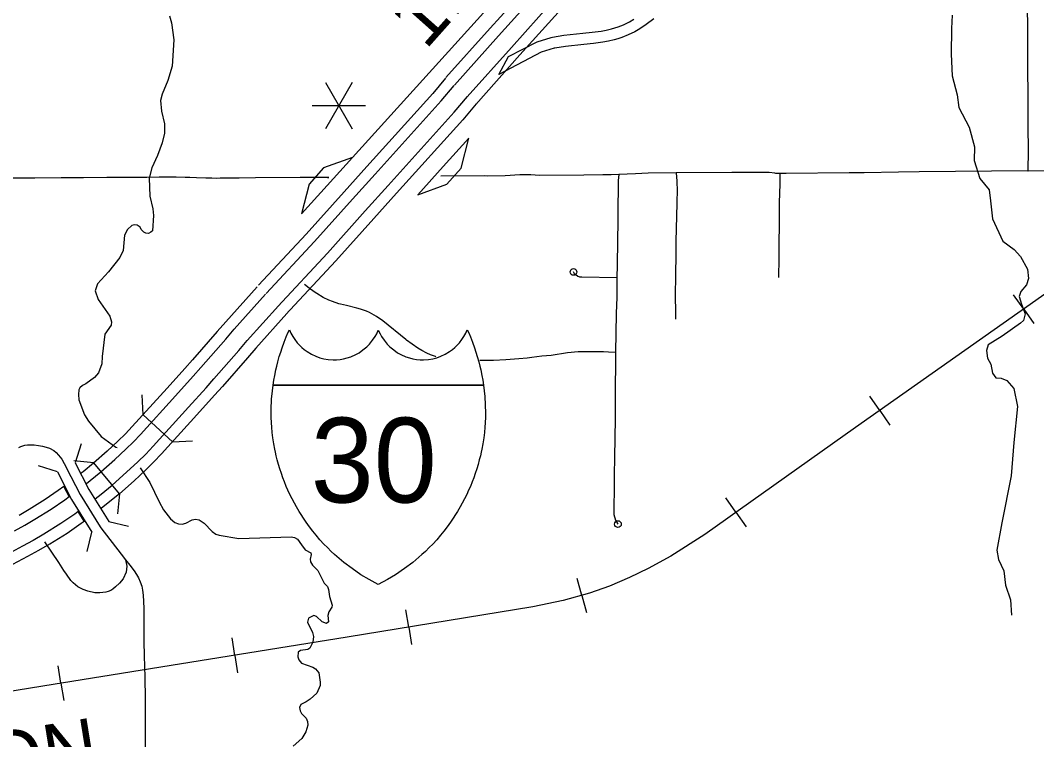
# Model space of a CAD drawing. Extents: x -19 to 366, y -4 to 359.
# Drawn here: x 147.018 to 148.461, y 184.112 to 185.132 of the extents above; entities that cross this region are included whole.
import ezdxf

# ---------------------------------------------------------------- set-up
doc = ezdxf.new("R2010")
doc.units = 0
for name, color, linetype in [('Level 19', 7, 'Continuous'), ('Level 23', 7, 'Continuous'), ('Level 27', 7, 'Continuous'), ('Level 33', 7, 'Continuous'), ('Level 34', 7, 'Continuous'), ('Level 35', 7, 'Continuous'), ('Level 39', 7, 'Continuous'), ('Level 40', 7, 'Continuous'), ('Level 42', 7, 'Continuous'), ('Level 48', 7, 'Continuous'), ('Level 52', 7, 'Continuous'), ('Level 60', 7, 'Continuous')]:
    doc.layers.add(name, color=color, linetype=linetype)

msp = doc.modelspace()

# ---------------------------------------------------------------- linework, layer by layer
at = {"layer": 'Level 19'}
for p, q in [((147.6973, 185.0554), (147.7112, 185.0809)), ((147.0874, 184.4566), (147.08, 184.4711)), ((147.1087, 184.4217), (147.1002, 184.4354))]:
    msp.add_line(p, q, dxfattribs=at)
for points in [[(147.8032, 185.249), (147.7652, 185.2098), (147.7436, 185.1863), (147.6851, 185.1212), (147.6222, 185.0511)], [(147.6342, 185.0404), (147.697, 185.1105), (147.7555, 185.1755), (147.7769, 185.1987), (147.8147, 185.2378)], [(147.6525, 185.0239), (147.7153, 185.094), (147.7737, 185.1589), (147.7948, 185.1818), (147.8324, 185.2207)], [(147.844, 185.2095), (147.8065, 185.1708), (147.7856, 185.1481), (147.7273, 185.0833), (147.6645, 185.0132)], [(147.9171, 185.1346), (147.9066, 185.1266), (147.8974, 185.1205), (147.8903, 185.1163), (147.8809, 185.1116), (147.8721, 185.1081), (147.8664, 185.1062), (147.8611, 185.1048), (147.8529, 185.1028), (147.8451, 185.1013), (147.8317, 185.0996), (147.8181, 185.0983), (147.7917, 185.0954), (147.7769, 185.0931), (147.7758, 185.0928), (147.7576, 185.0872), (147.6973, 185.0554)], [(147.7112, 185.0809), (147.7515, 185.1021), (147.7715, 185.1082), (147.7736, 185.1087), (147.7895, 185.1112), (147.8165, 185.1142), (147.8299, 185.1155), (147.8425, 185.1171), (147.8495, 185.1185), (147.8572, 185.1203), (147.8619, 185.1216), (147.8667, 185.1231), (147.8743, 185.1262), (147.8827, 185.1304), (147.8889, 185.134)], [(147.6216, 185.0504), (147.6034, 185.0286), (147.5099, 184.9251)], [(147.5219, 184.9143), (147.6155, 185.018), (147.6339, 185.04)], [(147.5402, 184.8978), (147.6341, 185.0019), (147.6528, 185.0243)], [(147.6652, 185.014), (147.6463, 184.9913), (147.5521, 184.887)], [(147.51, 184.9251), (147.4775, 184.8891), (147.4236, 184.8292), (147.3563, 184.7566)], [(147.3671, 184.7446), (147.4356, 184.8184), (147.4894, 184.8784), (147.5219, 184.9143)], [(147.3835, 184.7263), (147.4539, 184.8019), (147.5077, 184.8619), (147.5402, 184.8978)], [(147.5521, 184.887), (147.5197, 184.8511), (147.4658, 184.7911), (147.3943, 184.7143)], [(147.3541, 184.7544), (147.3096, 184.7048), (147.2975, 184.6907), (147.2624, 184.6505), (147.2514, 184.6383), (147.2266, 184.6105), (147.1769, 184.5559), (147.1671, 184.5457), (147.1565, 184.5353), (147.1413, 184.5211), (147.1219, 184.5039), (147.1072, 184.4918), (147.1045, 184.4896)], [(147.112, 184.4751), (147.1173, 184.4792), (147.1324, 184.4916), (147.1522, 184.5092), (147.1676, 184.5237), (147.1785, 184.5343), (147.1886, 184.5449), (147.2385, 184.5997), (147.2634, 184.6276), (147.2744, 184.6399), (147.3097, 184.6801), (147.3217, 184.6942), (147.3661, 184.7437)], [(147.1245, 184.4536), (147.1327, 184.46), (147.1484, 184.4729), (147.1688, 184.491), (147.1847, 184.5059), (147.196, 184.517), (147.2066, 184.5281), (147.2568, 184.5833), (147.2818, 184.6111), (147.2929, 184.6236), (147.3283, 184.664), (147.3402, 184.6779), (147.3845, 184.7273)], [(147.3964, 184.7165), (147.3523, 184.6673), (147.3404, 184.6535), (147.3049, 184.6129), (147.2938, 184.6004), (147.2688, 184.5725), (147.2184, 184.5171), (147.2075, 184.5057), (147.1958, 184.4943), (147.1796, 184.4791), (147.1588, 184.4607), (147.1428, 184.4475), (147.1328, 184.4396)], [(147.08, 184.4711), (147.0717, 184.4651), (147.0531, 184.4524), (147.0304, 184.4381), (147.0164, 184.4298)], [(147.0096, 184.4078), (147.0244, 184.4158), (147.0388, 184.4244), (147.0619, 184.4389), (147.081, 184.452), (147.0874, 184.4566)], [(147.1002, 184.4354), (147.0952, 184.4318), (147.0755, 184.4184), (147.0516, 184.4033), (147.0365, 184.3944), (147.0212, 184.3861), (147.0002, 184.3751)], [(147.0074, 184.3608), (147.0287, 184.3719), (147.0444, 184.3804), (147.06, 184.3896), (147.0843, 184.4049), (147.1044, 184.4187), (147.1087, 184.4217)]]:
    msp.add_lwpolyline(points, dxfattribs=at)
at = {"layer": 'Level 23'}
for points in [[(147.3769, 184.6147), (147.378, 184.6219), (147.3791, 184.6282), (147.3808, 184.6363), (147.382, 184.6416), (147.3836, 184.6479), (147.3857, 184.6553), (147.3876, 184.6615), (147.3897, 184.6679), (147.3926, 184.6757), (147.3955, 184.6831), (147.3979, 184.6888), (147.4, 184.6933), (147.4022, 184.6884), (147.4047, 184.6838), (147.4075, 184.6796), (147.4111, 184.6749), (147.414, 184.6717), (147.4176, 184.6682), (147.4211, 184.6652), (147.425, 184.6624), (147.4312, 184.6587), (147.4376, 184.6557), (147.4433, 184.6537), (147.449, 184.6522), (147.4551, 184.6512), (147.4622, 184.6507), (147.4669, 184.6508), (147.4722, 184.6513), (147.477, 184.6522), (147.4821, 184.6534), (147.4872, 184.6551), (147.4941, 184.6582), (147.4989, 184.6608), (147.5044, 184.6646), (147.5098, 184.6691), (147.5136, 184.673), (147.5181, 184.6784), (147.5217, 184.6838), (147.5239, 184.6877), (147.5262, 184.6927)], [(147.5262, 184.6927), (147.5286, 184.6877), (147.5307, 184.6838), (147.5344, 184.6784), (147.5388, 184.673), (147.5427, 184.6691), (147.548, 184.6646), (147.5535, 184.6608), (147.5583, 184.6582), (147.5652, 184.6551), (147.5703, 184.6534), (147.5754, 184.6522), (147.5802, 184.6513), (147.5855, 184.6508), (147.5902, 184.6507), (147.5973, 184.6512), (147.6034, 184.6522), (147.6091, 184.6537), (147.6148, 184.6557), (147.6212, 184.6587), (147.6274, 184.6624), (147.6313, 184.6652), (147.6349, 184.6682), (147.6384, 184.6717), (147.6413, 184.6749), (147.6449, 184.6796), (147.6477, 184.6838), (147.6503, 184.6884), (147.6525, 184.6933), (147.6545, 184.6888), (147.6569, 184.6831), (147.6599, 184.6757), (147.6627, 184.6679), (147.6648, 184.6615), (147.6667, 184.6553), (147.6688, 184.6479), (147.6704, 184.6416), (147.6717, 184.6363), (147.6733, 184.6282), (147.6745, 184.6219), (147.6755, 184.6147)], [(147.5262, 184.3318), (147.5131, 184.3388), (147.5016, 184.3457), (147.4889, 184.3543), (147.4771, 184.3632), (147.4642, 184.3742), (147.4594, 184.3787), (147.4539, 184.3841), (147.4488, 184.3893), (147.4432, 184.3954), (147.4378, 184.4018), (147.4332, 184.4074), (147.4283, 184.4138), (147.4238, 184.4201), (147.4199, 184.4258), (147.4165, 184.431), (147.4137, 184.4356), (147.4099, 184.442), (147.407, 184.4472), (147.4038, 184.4533), (147.4007, 184.4596), (147.398, 184.4655), (147.3956, 184.4711), (147.393, 184.4774), (147.3907, 184.4833), (147.3886, 184.4894), (147.3865, 184.4958), (147.3845, 184.5023), (147.3828, 184.5086), (147.3813, 184.5145), (147.3801, 184.5198), (147.3793, 184.5237), (147.3779, 184.5313), (147.3765, 184.5401), (147.3756, 184.5474), (147.3749, 184.5551), (147.3745, 184.5614), (147.3742, 184.5693), (147.3742, 184.5767), (147.3743, 184.5849), (147.3745, 184.5903), (147.3748, 184.5953), (147.3751, 184.5984), (147.3758, 184.6065), (147.3769, 184.6147)], [(147.6755, 184.6147), (147.3769, 184.6147)], [(147.3769, 184.6147), (147.6755, 184.6147)], [(147.6755, 184.6147), (147.6766, 184.6065), (147.6774, 184.5984), (147.6776, 184.5953), (147.6779, 184.5903), (147.6781, 184.5849), (147.6783, 184.5767), (147.6782, 184.5693), (147.6779, 184.5614), (147.6775, 184.5551), (147.6768, 184.5474), (147.6759, 184.5401), (147.6745, 184.5313), (147.6731, 184.5237), (147.6723, 184.5198), (147.6711, 184.5145), (147.6696, 184.5086), (147.6679, 184.5023), (147.6659, 184.4958), (147.6638, 184.4894), (147.6617, 184.4833), (147.6594, 184.4774), (147.6569, 184.4711), (147.6544, 184.4655), (147.6517, 184.4596), (147.6486, 184.4533), (147.6454, 184.4472), (147.6425, 184.442), (147.6388, 184.4356), (147.6359, 184.431), (147.6325, 184.4258), (147.6286, 184.4201), (147.6241, 184.4138), (147.6192, 184.4074), (147.6146, 184.4018), (147.6092, 184.3954), (147.6036, 184.3893), (147.5985, 184.3841), (147.593, 184.3787), (147.5882, 184.3742), (147.5753, 184.3632), (147.5635, 184.3543), (147.5508, 184.3457), (147.5393, 184.3388), (147.5262, 184.3318)]]:
    msp.add_lwpolyline(points, dxfattribs=at)
at = {"layer": 'Level 27'}
msp.add_lwpolyline([(147.809, 185.3662), (147.8098, 185.363), (147.8112, 185.3549), (147.8118, 185.3483), (147.8121, 185.3441), (147.8121, 185.34), (147.8117, 185.3309), (147.811, 185.3236), (147.8092, 185.3134), (147.8071, 185.3054), (147.8046, 185.2979), (147.8016, 185.2908), (147.7983, 185.2843), (147.7943, 185.2768), (147.7918, 185.2729), (147.7892, 185.269), (147.4896, 184.9378)], dxfattribs=at)
at = {"layer": 'Level 33'}
for points in [[(148.446, 185.2642), (148.4462, 185.2294), (148.4468, 185.1955), (148.4471, 185.1529), (148.4476, 185.1202), (148.4475, 185.0861), (148.4484, 185.0033)], [(148.4484, 185.0033), (148.4484, 184.9822), (148.4489, 184.9477), (148.448, 184.9188)], [(147.7272, 184.9132), (147.7063, 184.9117), (147.6813, 184.9115), (147.6766, 184.9119), (147.6148, 184.9113)], [(147.8674, 184.9138), (147.8567, 184.9131), (147.8451, 184.9131), (147.8179, 184.9127), (147.755, 184.9122), (147.7427, 184.9132), (147.7302, 184.9133), (147.7272, 184.9132)], [(147.8674, 184.9138), (147.8669, 184.9051), (147.8667, 184.89), (147.866, 184.8716), (147.8661, 184.8481), (147.8655, 184.8192), (147.8652, 184.7855), (147.8649, 184.767)], [(147.9492, 184.916), (147.9095, 184.9153), (147.8913, 184.9148), (147.8674, 184.9138)], [(148.0893, 184.9153), (148.0812, 184.9163), (148.0486, 184.9163), (148.0279, 184.9167), (147.9492, 184.916)], [(148.0961, 184.9152), (148.0903, 184.9152), (148.0893, 184.9153)], [(148.0961, 184.9152), (148.096, 184.8997), (148.0953, 184.874), (148.0952, 184.8447), (148.095, 184.8355)], [(148.1944, 184.9161), (148.105, 184.9152), (148.0961, 184.9152)], [(148.448, 184.9188), (148.2938, 184.9173), (148.2647, 184.9168), (148.2157, 184.9162), (148.1944, 184.9161)], [(148.448, 184.9188), (148.4488, 184.9188), (148.5504, 184.9204), (148.5688, 184.9207), (148.5846, 184.9211)], [(147.3287, 184.9083), (147.3279, 184.9083), (147.3191, 184.9082), (147.3122, 184.9082), (147.3016, 184.9082), (147.2964, 184.9081), (147.2897, 184.9082), (147.2816, 184.9084), (147.2683, 184.9088), (147.2586, 184.9093), (147.2518, 184.9096), (147.2394, 184.9098), (147.2305, 184.9098), (147.2152, 184.9097), (147.1975, 184.9096), (147.1737, 184.9093), (147.1585, 184.9093), (147.141, 184.9092), (147.1076, 184.909), (147.0762, 184.9088), (147.0384, 184.9085), (147.0074, 184.9084)], [(147.4153, 184.9093), (147.3517, 184.9088), (147.3287, 184.9083)], [(147.4558, 184.9096), (147.4282, 184.9093), (147.4153, 184.9093)], [(147.454, 184.9096), (147.4558, 184.9096)], [(148.095, 184.8355), (148.0948, 184.8226), (148.0948, 184.7947), (148.0942, 184.7674)], [(147.8649, 184.767), (147.815, 184.768), (147.8123, 184.7681), (147.8111, 184.7684), (147.8095, 184.7691), (147.8068, 184.7711), (147.8048, 184.7729), (147.8032, 184.7753)], [(147.5664, 184.6787), (147.5654, 184.6795), (147.5327, 184.706), (147.5236, 184.712), (147.517, 184.716), (147.5137, 184.7176), (147.5095, 184.7195), (147.5053, 184.7211), (147.5011, 184.7225), (147.4956, 184.7241), (147.4811, 184.7278), (147.4725, 184.7296), (147.4703, 184.7301), (147.4612, 184.7333), (147.456, 184.7353), (147.4481, 184.7391), (147.4389, 184.7447), (147.4353, 184.7471), (147.428, 184.7522), (147.4216, 184.7574)], [(147.8649, 184.767), (147.8647, 184.7532), (147.8648, 184.7397), (147.864, 184.7166), (147.863, 184.6609)], [(147.6079, 184.6551), (147.6073, 184.6553), (147.6004, 184.6579), (147.595, 184.6602), (147.5879, 184.6637), (147.5821, 184.6671), (147.5664, 184.6787)], [(147.863, 184.6609), (147.8531, 184.6615), (147.8457, 184.6618), (147.8169, 184.6621), (147.8099, 184.6619), (147.7948, 184.6606), (147.7715, 184.6569), (147.7582, 184.6557), (147.7443, 184.6538), (147.7376, 184.6531), (147.7257, 184.652), (147.7074, 184.6506), (147.6899, 184.6496), (147.6801, 184.6495), (147.6715, 184.6495), (147.6704, 184.6495)], [(147.863, 184.6609), (147.8625, 184.5953), (147.8625, 184.5671), (147.8614, 184.5123), (147.8612, 184.4872), (147.8611, 184.4777), (147.8603, 184.431), (147.8627, 184.4231), (147.8664, 184.4176)], [(147.1675, 184.3669), (147.1736, 184.3595), (147.1797, 184.3511), (147.1829, 184.3462), (147.1856, 184.3414), (147.1882, 184.3358), (147.1903, 184.3294), (147.1915, 184.3237), (147.1923, 184.3166), (147.1929, 184.3079), (147.1932, 184.2976), (147.1932, 184.2511), (147.1936, 184.2305)], [(147.1936, 184.2305), (147.1948, 184.2002), (147.1952, 184.1696), (147.1954, 184.1366), (147.195, 184.0059), (147.1945, 183.9745), (147.1938, 183.9374), (147.1935, 183.8998), (147.1936, 183.8879)]]:
    msp.add_lwpolyline(points, dxfattribs=at)
for centre in [(147.8032, 184.7753), (147.8664, 184.4176)]:
    msp.add_circle(centre, 0.00473, dxfattribs=at)
at = {"layer": 'Level 34'}
msp.add_lwpolyline([(147.9492, 184.916), (147.95, 184.904), (147.95, 184.9007), (147.9502, 184.8934), (147.95, 184.8727), (147.9486, 184.8189), (147.9485, 184.7966), (147.9481, 184.7746), (147.9478, 184.7376), (147.9479, 184.7222), (147.9482, 184.7082)], dxfattribs=at)
at = {"layer": 'Level 35'}
for points in [[(147.2296, 185.1389), (147.2328, 185.129), (147.2358, 185.1047), (147.2334, 185.0673), (147.2276, 185.047), (147.2194, 185.0278), (147.2168, 185.0187), (147.2184, 185.0035), (147.2228, 184.9853), (147.2226, 184.9722), (147.2193, 184.9585), (147.2128, 184.9406), (147.2049, 184.9231), (147.201, 184.9085), (147.202, 184.8827), (147.2062, 184.865), (147.207, 184.8554), (147.2055, 184.8339), (147.2035, 184.8316), (147.2002, 184.8299), (147.1964, 184.8303), (147.1934, 184.8318), (147.1896, 184.8354), (147.1883, 184.839), (147.1841, 184.8416), (147.1799, 184.8424), (147.1763, 184.8412), (147.1704, 184.8355), (147.1661, 184.8277), (147.1639, 184.8059), (147.1593, 184.796), (147.1431, 184.7755), (147.1277, 184.7583), (147.1245, 184.7486), (147.1284, 184.7361), (147.1451, 184.7124), (147.1476, 184.7045), (147.1471, 184.6999), (147.1382, 184.687), (147.1343, 184.6556), (147.1339, 184.645), (147.1292, 184.6323), (147.1234, 184.6256), (147.1112, 184.6165), (147.1065, 184.6142), (147.1023, 184.6107)], [(148.3408, 185.1396), (148.34, 185.121), (148.3392, 185.0846), (148.3408, 185.0536), (148.3478, 185.0265), (148.3501, 185.0087), (148.3648, 184.9808), (148.3725, 184.9529), (148.3718, 184.9335), (148.3803, 184.908), (148.3934, 184.8917), (148.395, 184.8762), (148.3981, 184.8507), (148.4128, 184.8189), (148.429, 184.8073), (148.4376, 184.7972), (148.4476, 184.7794), (148.4492, 184.7662), (148.4461, 184.7569), (148.4383, 184.7476), (148.436, 184.7407), (148.4391, 184.7298), (148.4445, 184.7159), (148.4422, 184.7066), (148.4376, 184.7027), (148.412, 184.6841), (148.3919, 184.6717), (148.3896, 184.664), (148.3911, 184.6531), (148.3958, 184.6446), (148.3981, 184.6315), (148.4027, 184.6253)], [(148.4027, 184.6253), (148.4105, 184.6245), (148.4182, 184.6214), (148.4283, 184.6098), (148.4337, 184.5842), (148.4283, 184.5331), (148.4244, 184.4858), (148.4112, 184.4192), (148.4043, 184.3805), (148.4066, 184.3673), (148.4143, 184.3511), (148.4167, 184.3309), (148.4236, 184.31), (148.4252, 184.2883)], [(147.1023, 184.6107), (147.101, 184.6081), (147.1005, 184.6014), (147.101, 184.594), (147.1089, 184.5726)], [(147.1089, 184.5726), (147.1149, 184.5635), (147.133, 184.5418), (147.1537, 184.5269), (147.1553, 184.5261)], [(147.1881, 184.4976), (147.202, 184.4765), (147.215, 184.449), (147.2215, 184.4378), (147.2312, 184.4249), (147.2374, 184.4196), (147.2426, 184.4177), (147.2477, 184.4175), (147.253, 184.4187), (147.2621, 184.4236), (147.2665, 184.4244), (147.272, 184.4235), (147.279, 184.4187), (147.2904, 184.407), (147.2956, 184.4034), (147.3005, 184.4019), (147.328, 184.3971)], [(147.328, 184.3971), (147.4023, 184.3993), (147.4073, 184.3986), (147.4117, 184.3963), (147.417, 184.3882), (147.4225, 184.3812), (147.4303, 184.3766), (147.4311, 184.3745), (147.4294, 184.3679), (147.4301, 184.3639), (147.4326, 184.3592), (147.4402, 184.3516), (147.4492, 184.3339), (147.4541, 184.329), (147.4557, 184.3248), (147.4568, 184.3146), (147.4609, 184.3023), (147.4603, 184.2998), (147.4561, 184.2929), (147.4544, 184.2878), (147.4556, 184.2787), (147.4528, 184.2766), (147.4467, 184.2787), (147.4385, 184.2863), (147.4347, 184.288), (147.4273, 184.284), (147.4258, 184.2784), (147.4329, 184.2635), (147.434, 184.2581), (147.4333, 184.2502), (147.4291, 184.2416), (147.4263, 184.2397)], [(147.4263, 184.2397), (147.4159, 184.2384), (147.4126, 184.2357), (147.4121, 184.2294), (147.4136, 184.2249), (147.4172, 184.2201), (147.4334, 184.2143), (147.437, 184.2122), (147.4419, 184.2065), (147.4437, 184.1934), (147.4437, 184.1885), (147.439, 184.1776), (147.4295, 184.1691), (147.424, 184.1655), (147.4163, 184.1615), (147.4142, 184.1573), (147.4153, 184.1525), (147.4172, 184.1489), (147.4239, 184.1423), (147.4258, 184.1372), (147.4262, 184.1322), (147.4234, 184.1226), (147.4175, 184.1132), (147.4054, 184.1024)]]:
    msp.add_lwpolyline(points, dxfattribs=at)
at = {"layer": 'Level 39'}
for p, q in [((147.1922, 184.5727), (147.1909, 184.6011)), ((147.1922, 184.5727), (147.2342, 184.5345)), ((147.2342, 184.5345), (147.2626, 184.5359)), ((147.1224, 184.5043), (147.0942, 184.5071)), ((147.1586, 184.4605), (147.1224, 184.5043)), ((147.1586, 184.4605), (147.1559, 184.4322))]:
    msp.add_line(p, q, dxfattribs=at)
for points in [[(147.1046, 184.5316), (147.0959, 184.5045)], [(147.0707, 184.4915), (147.0436, 184.5001)], [(147.0959, 184.5045), (147.1155, 184.4666), (147.1437, 184.4211)], [(147.0707, 184.4915), (147.0908, 184.4526), (147.1196, 184.4061)], [(147.1437, 184.4211), (147.1714, 184.4146)], [(147.1131, 184.3785), (147.1196, 184.4061)]]:
    msp.add_lwpolyline(points, dxfattribs=at)
at = {"layer": 'Level 40'}
for p, q in [((148.4424, 184.7226), (148.428, 184.743)), ((148.4424, 184.7226), (148.4568, 184.7022)), ((148.2381, 184.5786), (148.2237, 184.599)), ((148.2381, 184.5786), (148.2525, 184.5581)), ((148.0339, 184.4343), (148.0195, 184.4547)), ((148.0339, 184.4343), (148.0483, 184.4138)), ((147.8151, 184.3163), (147.8083, 184.3403)), ((147.8151, 184.3163), (147.8218, 184.2922)), ((147.5693, 184.2712), (147.5653, 184.2958)), ((147.5693, 184.2712), (147.5733, 184.2465)), ((147.3225, 184.2313), (147.3186, 184.256)), ((147.3225, 184.2313), (147.3265, 184.2066)), ((147.0757, 184.1917), (147.0717, 184.2164)), ((147.0757, 184.1917), (147.0796, 184.167))]:
    msp.add_line(p, q, dxfattribs=at)
for points in [[(150.0513, 185.9462), (149.8374, 185.7572), (149.5524, 185.5073), (149.4673, 185.4404), (149.2229, 185.2697), (148.9147, 185.0539), (148.5556, 184.8024), (148.2038, 184.5544), (147.9896, 184.4029), (147.9416, 184.3718), (147.9095, 184.3544), (147.8828, 184.3416), (147.8546, 184.3297), (147.8259, 184.3193), (147.7888, 184.3089), (147.7457, 184.3), (147.482, 184.2569), (147.0501, 184.1876), (146.6796, 184.1277)], [(149.2229, 185.2697), (148.9147, 185.0539), (148.5556, 184.8024), (148.2038, 184.5544), (147.9896, 184.4029), (147.9416, 184.3718), (147.9095, 184.3544), (147.8828, 184.3416), (147.8546, 184.3297), (147.8259, 184.3193), (147.7888, 184.3089), (147.7457, 184.3), (147.482, 184.2569), (147.0501, 184.1876), (146.6796, 184.1277)]]:
    msp.add_lwpolyline(points, dxfattribs=at)
at = {"layer": 'Level 42'}
for p, q in [((147.6546, 184.9652), (147.6184, 184.9251)), ((147.6439, 184.9228), (147.6546, 184.9652)), ((147.4896, 184.9378), (147.4485, 184.9229)), ((147.4534, 184.8978), (147.4896, 184.9378)), ((147.4485, 184.9229), (147.4279, 184.9001)), ((147.6184, 184.9251), (147.5822, 184.885)), ((147.6233, 184.9), (147.6439, 184.9228)), ((147.4279, 184.9001), (147.4172, 184.8577)), ((147.5822, 184.885), (147.6233, 184.9)), ((147.4172, 184.8577), (147.4534, 184.8978))]:
    msp.add_line(p, q, dxfattribs=at)
at = {"layer": 'Level 48'}
for p, q in [((147.4891, 185.0442), (147.4512, 184.9786)), ((147.4512, 185.0442), (147.4891, 184.9786)), ((147.4322, 185.0114), (147.508, 185.0114))]:
    msp.add_line(p, q, dxfattribs=at)
at = {"layer": 'Level 52'}
for points in [[(147.0157, 184.5262), (147.0186, 184.5277), (147.0246, 184.5295), (147.0281, 184.5301), (147.0312, 184.5302), (147.0377, 184.5299), (147.0437, 184.5293), (147.0497, 184.5283), (147.0549, 184.5267), (147.0595, 184.5252), (147.0655, 184.5218), (147.0688, 184.5191), (147.0723, 184.5153), (147.0768, 184.5095), (147.0836, 184.4975)], [(147.0833, 184.498), (147.1031, 184.4596), (147.1316, 184.4136)], [(147.1316, 184.4136), (147.1324, 184.4124), (147.161, 184.375), (147.1675, 184.3669), (147.1693, 184.3577), (147.1682, 184.3492), (147.1638, 184.3401), (147.159, 184.3335), (147.153, 184.3283)], [(147.153, 184.3283), (147.1495, 184.3253), (147.1466, 184.3235), (147.1428, 184.3218), (147.1395, 184.321), (147.1311, 184.32), (147.128, 184.32), (147.1239, 184.3202), (147.1137, 184.3222), (147.1074, 184.3245), (147.0997, 184.3287), (147.0963, 184.3312), (147.0929, 184.3344), (147.0897, 184.3377), (147.0835, 184.3463), (147.0798, 184.3517), (147.0725, 184.3629), (147.0529, 184.3922)]]:
    msp.add_lwpolyline(points, dxfattribs=at)
at = {"layer": 'Level 60'}
for points in [[(154.1159, 1.8709), (153.9063, 10.4874), (153.696, 19.1041), (153.485, 27.7209), (153.2733, 36.3378), (153.0608, 44.9549), (152.8476, 53.5721), (152.6337, 62.1894), (152.419, 70.8069), (152.2036, 79.4245), (151.9875, 88.0422), (151.7707, 96.6601), (151.5531, 105.2782), (151.3348, 113.8963), (151.1158, 122.5147), (150.8961, 131.1331), (150.6757, 139.7517), (150.4545, 148.3704), (150.2326, 156.9893), (150.0101, 165.6083), (149.7867, 174.2275), (149.5627, 182.8468), (149.338, 191.4662), (149.1125, 200.0858), (148.8864, 208.7055), (148.6595, 217.3254), (148.4319, 225.9454), (148.2037, 234.5655), (147.9747, 243.1858), (147.745, 251.8063), (147.5146, 260.4269), (147.2835, 269.0476), (147.0517, 277.6685), (146.8191, 286.2895), (146.5859, 294.9106), (146.352, 303.5319), (146.1174, 312.1534), (145.8821, 320.775), (145.6461, 329.3967), (145.4094, 338.0186), (145.172, 346.6406)], [(0, 180.8999), (7.1228, 180.9044), (14.2457, 180.9176), (21.3685, 180.9397), (28.4912, 180.9706), (35.614, 181.0103), (42.7366, 181.0589), (49.8592, 181.1163), (56.9818, 181.1825), (64.1042, 181.2575), (71.2266, 181.3414), (78.3488, 181.4341), (85.4709, 181.5357), (92.5929, 181.646), (99.7147, 181.7652), (106.8364, 181.8933), (113.9579, 182.0301), (121.0793, 182.1758), (128.2005, 182.3303), (135.3214, 182.4936), (142.4422, 182.6658), (149.5627, 182.8468), (156.683, 183.0366), (163.8031, 183.2352), (170.9229, 183.4427), (178.0425, 183.659), (185.1617, 183.8841), (192.2807, 184.1181), (199.3994, 184.3608), (206.5178, 184.6124), (213.6359, 184.8728), (220.7537, 185.1421), (227.8711, 185.4201), (234.9881, 185.707), (242.1048, 186.0027), (249.2212, 186.3073), (256.3371, 186.6206), (263.4526, 186.9428), (270.5678, 187.2738), (277.6825, 187.6136), (284.7968, 187.9622), (291.9107, 188.3197), (299.0241, 188.6859), (306.1371, 189.061), (313.2495, 189.4449), (320.3615, 189.8377), (327.4731, 190.2392), (334.5841, 190.6495), (341.6946, 191.0687)]]:
    msp.add_spline(points, degree=3, dxfattribs=at)

# ---------------------------------------------------------------- texts
at = {"layer": 'Level 23'}
msp.add_text('30', height=0.1203, dxfattribs=at).set_placement((147.4303, 184.4482))
at = {"layer": 'Level 40'}
msp.add_text('UNION', height=0.08, rotation=9.1719, dxfattribs=at).set_placement((146.793, 184.0094))
at = {"layer": 'Level 48'}
msp.add_text('1.2', height=0.08, rotation=48.3992, dxfattribs=at).set_placement((147.5933, 185.0893))

doc.saveas('drawing.dxf')
